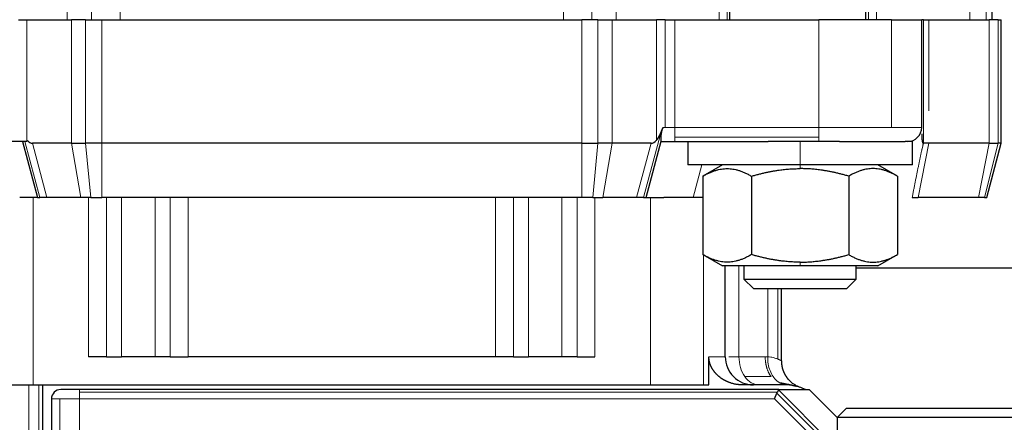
# Model space of a CAD drawing. Header units: inches. Extents: x 0 to 20790, y -12 to 14700.
# Tile 404 of 441: x 13677 to 13783, y 11832 to 11875. Entities that reach past the tile are written whole.
import ezdxf

# ---------------------------------------------------------------- set-up
doc = ezdxf.new("R2010")
doc.units = ezdxf.units.IN
doc.layers.add('1', color=7, linetype='Continuous', true_color=0xffffff)

msp = doc.modelspace()

# ---------------------------------------------------------------- linework, layer by layer
at = {"layer": '1', "color": 110, "linetype": 'Continuous', "lineweight": 13}
for p, q in [((13682.535, 12002.442), (13682.535, 11875.442)), ((13685.131, 11875.442), (13685.131, 12002.442)), ((13688.192, 12002.442), (13688.192, 11875.442)), ((13735.565, 12002.442), (13735.565, 11875.442)), ((13738.626, 11875.442), (13738.626, 12002.442)), ((13741.222, 12002.442), (13741.222, 11875.442)), ((13752.207, 12002.442), (13752.207, 11875.442)), ((13753.074, 11875.442), (13753.074, 12002.442)), ((13768.183, 11875.442), (13768.183, 12002.442)), ((13769.05, 11875.442), (13769.05, 12002.442)), ((13779.035, 12002.442), (13779.035, 11875.442)), ((13780.769, 11875.442), (13780.769, 12002.442)), ((13678.221, 11875.442), (13678.221, 11862.542)), ((13682.974, 11875.442), (13682.974, 11862.242)), ((13684.493, 11862.242), (13684.493, 11875.442)), ((13686.228, 11862.242), (13686.228, 11875.442)), ((13737.529, 11875.442), (13737.529, 11862.242)), ((13739.263, 11862.242), (13739.263, 11875.442)), ((13740.783, 11875.442), (13740.783, 11862.242)), ((13745.536, 11875.442), (13745.536, 11862.579)), ((13746.447, 11863.942), (13746.447, 11875.442)), ((13747.488, 11863.942), (13747.488, 11875.442)), ((13762.878, 11875.442), (13762.878, 11863.942)), ((13770.657, 11863.942), (13770.657, 11875.442)), ((13774.076, 11862.242), (13774.076, 11875.442)), ((13774.643, 11865.696), (13774.643, 11875.442)), ((13781.105, 11875.442), (13781.105, 11862.242)), ((13782.049, 11862.242), (13782.049, 11875.442)), ((13746.228, 11863.942), (13746.447, 11863.942)), ((13747.488, 11863.942), (13746.447, 11863.942)), ((13762.878, 11863.942), (13747.488, 11863.942)), ((13747.488, 11863.942), (13747.488, 11862.881)), ((13762.878, 11863.942), (13770.657, 11863.942)), ((13762.878, 11863.942), (13762.878, 11862.881)), ((13773.878, 11863.942), (13770.657, 11863.942)), ((13746.028, 11863.452), (13744.15, 11856.442)), ((13762.878, 11862.881), (13747.488, 11862.881)), ((13747.488, 11862.881), (13747.488, 11862.442)), ((13762.878, 11862.442), (13762.878, 11862.881)), ((13679.607, 11856.442), (13677.999, 11862.442)), ((13680.354, 11856.442), (13678.8, 11862.242)), ((13683.985, 11856.442), (13682.974, 11862.242)), ((13684.493, 11862.242), (13685.032, 11856.442)), ((13686.228, 11856.442), (13686.228, 11862.242)), ((13737.529, 11862.242), (13737.529, 11856.442)), ((13739.263, 11862.242), (13738.724, 11856.442)), ((13739.771, 11856.442), (13740.783, 11862.242)), ((13743.402, 11856.442), (13744.956, 11862.242)), ((13760.878, 11859.942), (13760.878, 11862.442)), ((13773.484, 11856.442), (13774.643, 11862.242)), ((13774.076, 11862.242), (13773.857, 11861.365)), ((13779.946, 11856.442), (13781.105, 11862.242)), ((13782.049, 11862.242), (13780.597, 11856.442)), ((13749.438, 11856.442), (13750.376, 11859.942)), ((13760.878, 11859.536), (13760.878, 11859.942)), ((13678.878, 11836.442), (13678.878, 11856.442)), ((13684.807, 11839.442), (13684.807, 11856.442)), ((13686.721, 11856.442), (13686.721, 11839.442)), ((13688.343, 11839.442), (13688.343, 11856.442)), ((13691.914, 11856.442), (13691.914, 11839.442)), ((13693.536, 11856.442), (13693.536, 11839.442)), ((13695.449, 11839.442), (13695.449, 11856.442)), ((13728.307, 11839.442), (13728.307, 11856.442)), ((13730.221, 11856.442), (13730.221, 11839.442)), ((13731.843, 11839.442), (13731.843, 11856.442)), ((13735.414, 11839.442), (13735.414, 11856.442)), ((13737.036, 11856.442), (13737.036, 11839.442)), ((13738.949, 11839.442), (13738.949, 11856.442)), ((13744.878, 11856.442), (13744.878, 11836.442)), ((13750.535, 11850.321), (13750.535, 11836.442)), ((13754.343, 11839.442), (13754.343, 11849.141)), ((13760.878, 11849.142), (13760.878, 11849.547)), ((13757.414, 11839.437), (13757.414, 11846.742)), ((13758.498, 11846.742), (13758.498, 11839.187)), ((13751.123, 11839.442), (13752.878, 11839.442)), ((13753.259, 11839.442), (13754.343, 11839.442)), ((13757.146, 11839.442), (13754.343, 11839.442)), ((13754.964, 11837.32), (13757.767, 11837.32)), ((13678.414, 11836.442), (13678.414, 11783.441)), ((13679.498, 11783.441), (13679.498, 11836.442)), ((13683.838, 11835.942), (13683.838, 11835.649)), ((13683.838, 11835.649), (13683.838, 11834.942)), ((13758.446, 11835.649), (13683.838, 11835.649)), ((13763.515, 11830.441), (13758.405, 11835.55)), ((13764.019, 11830.442), (13758.553, 11835.908)), ((13680.838, 11834.942), (13681.717, 11834.942)), ((13681.717, 11834.942), (13681.717, 11783.441)), ((13683.838, 11834.942), (13681.717, 11834.942)), ((13683.838, 11781.441), (13683.838, 11834.942)), ((13683.838, 11834.942), (13758.153, 11834.942)), ((13758.153, 11834.942), (13762.653, 11830.441))]:
    msp.add_line(p, q, dxfattribs=at)
at = {"layer": '1', "color": 2, "linetype": 'Continuous', "lineweight": 25}
for p, q in [((13753.378, 11875.442), (13753.378, 12002.442)), ((13767.878, 12002.442), (13767.878, 11875.442)), ((13781.378, 12002.442), (13781.378, 11875.442)), ((13677.309, 11875.442), (13678.221, 11875.442)), ((13678.221, 11875.442), (13682.974, 11875.442)), ((13684.493, 11875.442), (13682.974, 11875.442)), ((13684.493, 11875.442), (13686.228, 11875.442)), ((13686.228, 11875.442), (13737.529, 11875.442)), ((13739.263, 11875.442), (13737.529, 11875.442)), ((13739.263, 11875.442), (13740.783, 11875.442)), ((13740.783, 11875.442), (13745.536, 11875.442)), ((13746.447, 11875.442), (13745.536, 11875.442)), ((13746.447, 11875.442), (13747.488, 11875.442)), ((13747.488, 11875.442), (13762.878, 11875.442)), ((13770.657, 11875.442), (13762.878, 11875.442)), ((13770.657, 11875.442), (13773.878, 11875.442)), ((13774.076, 11875.442), (13773.878, 11875.442)), ((13773.878, 11863.942), (13773.878, 11875.442)), ((13774.076, 11875.442), (13774.643, 11875.442)), ((13774.643, 11875.442), (13781.105, 11875.442)), ((13782.049, 11875.442), (13781.105, 11875.442)), ((13782.049, 11875.442), (13782.378, 11875.442)), ((13782.378, 11862.242), (13782.378, 11875.442)), ((13677.735, 11862.442), (13679.342, 11856.442)), ((13682.974, 11862.242), (13678.8, 11862.242)), ((13682.974, 11862.242), (13684.493, 11862.242)), ((13686.228, 11862.242), (13684.493, 11862.242)), ((13737.529, 11862.242), (13686.228, 11862.242)), ((13737.529, 11862.242), (13739.263, 11862.242)), ((13740.783, 11862.242), (13739.263, 11862.242)), ((13744.956, 11862.242), (13740.783, 11862.242)), ((13744.414, 11856.442), (13746.029, 11862.469)), ((13746.022, 11862.442), (13747.488, 11862.442)), ((13747.488, 11862.442), (13757.451, 11862.442)), ((13748.878, 11862.442), (13748.878, 11859.942)), ((13760.878, 11862.442), (13757.451, 11862.442)), ((13765.073, 11862.442), (13760.878, 11862.442)), ((13765.073, 11862.442), (13772.121, 11862.442)), ((13772.878, 11862.442), (13772.121, 11862.442)), ((13772.878, 11859.942), (13772.878, 11862.442)), ((13774.048, 11862.242), (13774.076, 11862.242)), ((13774.643, 11862.242), (13774.076, 11862.242)), ((13781.105, 11862.242), (13774.643, 11862.242)), ((13780.824, 11856.442), (13782.378, 11862.242)), ((13781.105, 11862.242), (13782.049, 11862.242)), ((13782.378, 11862.242), (13782.049, 11862.242)), ((13760.878, 11859.942), (13748.878, 11859.942)), ((13752.578, 11859.942), (13750.483, 11858.732)), ((13772.878, 11859.942), (13760.878, 11859.942)), ((13771.273, 11858.732), (13769.178, 11859.942)), ((13750.483, 11858.732), (13750.483, 11850.351)), ((13755.681, 11858.732), (13755.681, 11850.351)), ((13766.076, 11858.732), (13766.076, 11850.351)), ((13771.273, 11858.732), (13771.273, 11850.351)), ((13679.342, 11856.442), (13677.442, 11856.442)), ((13679.342, 11856.442), (13679.607, 11856.442)), ((13680.354, 11856.442), (13679.607, 11856.442)), ((13683.985, 11856.442), (13680.354, 11856.442)), ((13685.032, 11856.442), (13683.985, 11856.442)), ((13685.032, 11856.442), (13686.228, 11856.442)), ((13737.529, 11856.442), (13686.228, 11856.442)), ((13738.724, 11856.442), (13737.529, 11856.442)), ((13738.724, 11856.442), (13739.771, 11856.442)), ((13743.402, 11856.442), (13739.771, 11856.442)), ((13744.15, 11856.442), (13743.402, 11856.442)), ((13744.15, 11856.442), (13744.414, 11856.442)), ((13744.414, 11856.442), (13746.315, 11856.442)), ((13750.535, 11856.442), (13746.315, 11856.442)), ((13772.86, 11856.442), (13773.484, 11856.442)), ((13779.946, 11856.442), (13773.484, 11856.442)), ((13780.597, 11856.442), (13779.946, 11856.442)), ((13780.597, 11856.442), (13780.824, 11856.442)), ((13750.483, 11850.351), (13752.578, 11849.142)), ((13769.178, 11849.142), (13771.273, 11850.351)), ((13760.878, 11849.142), (13752.578, 11849.142)), ((13752.878, 11839.442), (13752.878, 11849.141)), ((13754.878, 11849.142), (13754.878, 11847.742)), ((13769.178, 11849.142), (13760.878, 11849.142)), ((13766.878, 11847.742), (13766.878, 11849.142)), ((13766.878, 11848.942), (13787.338, 11848.942)), ((13754.878, 11847.742), (13766.878, 11847.742)), ((13755.878, 11846.742), (13754.878, 11847.742)), ((13755.878, 11846.742), (13765.878, 11846.742)), ((13758.878, 11839.003), (13758.878, 11846.742)), ((13766.878, 11847.742), (13765.878, 11846.742)), ((13686.721, 11839.442), (13684.807, 11839.442)), ((13686.721, 11839.442), (13688.343, 11839.442)), ((13691.914, 11839.442), (13688.343, 11839.442)), ((13693.536, 11839.442), (13691.914, 11839.442)), ((13693.536, 11839.442), (13695.449, 11839.442)), ((13728.307, 11839.442), (13695.449, 11839.442)), ((13730.221, 11839.442), (13728.307, 11839.442)), ((13730.221, 11839.442), (13731.843, 11839.442)), ((13735.414, 11839.442), (13731.843, 11839.442)), ((13737.036, 11839.442), (13735.414, 11839.442)), ((13737.036, 11839.442), (13738.949, 11839.442)), ((13751.123, 11836.442), (13751.123, 11839.442)), ((13673.222, 11836.442), (13678.878, 11836.442)), ((13678.878, 11836.442), (13744.878, 11836.442)), ((13679.878, 11836.442), (13679.878, 11783.442)), ((13744.878, 11836.442), (13750.535, 11836.442)), ((13750.535, 11836.442), (13751.123, 11836.442)), ((13759.267, 11836.442), (13754.676, 11836.442)), ((13683.838, 11835.942), (13681.838, 11835.942)), ((13758.617, 11835.942), (13683.838, 11835.942)), ((13758.153, 11834.942), (13758.405, 11835.55)), ((13758.405, 11835.55), (13758.446, 11835.649)), ((13758.553, 11835.908), (13758.446, 11835.649)), ((13758.617, 11835.942), (13761.838, 11835.942)), ((13761.447, 11835.942), (13761.181, 11836.061)), ((13761.838, 11835.942), (13764.838, 11832.942)), ((13680.838, 11834.942), (13680.838, 11783.441)), ((13765.838, 11833.942), (13764.838, 11832.942)), ((13765.838, 11833.942), (13788.496, 11833.942)), ((13764.838, 11832.942), (13764.838, 11830.442)), ((13788.87, 11832.942), (13764.838, 11832.942))]:
    msp.add_line(p, q, dxfattribs=at)
for centre, radius, start, end in [((13772.378, 11863.942), 1.5, 315, 0), ((13772.378, 11863.942), 1.5, 270, 315), ((13755.878, 11839.442), 3, 179.99955, 225), ((13755.878, 11839.442), 3, 225, 270), ((13759.267, 11831.442), 5, 67.5, 90), ((13681.838, 11834.942), 1, 135, 180), ((13681.838, 11834.942), 1, 90, 135)]:
    msp.add_arc(centre, radius, start, end, dxfattribs=at)
for centre, major_axis, ratio, start_param, end_param in [((13677.788, 11873.833), (-1.053, 11.589), 0.1963406, 2.8995969, 3.1237606), ((13745.968, 11873.833), (1.053, 11.589), 0.1963406, 3.1594247, 3.4014759), ((13759.617, 11834.942), (-1.054, 0.981), 0.1826758, 6.089387, 6.3511864)]:
    msp.add_ellipse(centre, major_axis=major_axis, ratio=ratio, start_param=start_param, end_param=end_param, dxfattribs=at)
at = {"layer": '1', "color": 110, "linetype": 'Continuous', "lineweight": 13}
for major_axis, start_param, end_param in [((0, -3), 4.712389, 5.4977871), ((0, 3), 2.3561945, 3.1415927)]:
    msp.add_ellipse((13756.464, 11839.442), major_axis=major_axis, ratio=0.7071068, start_param=start_param, end_param=end_param, dxfattribs=at)
at = {"layer": '1', "color": 2, "linetype": 'Continuous', "lineweight": 25}
for points, degree, knots in [([(13746.028, 11863.452), (13746.039, 11863.476), (13746.05, 11863.501), (13746.118, 11863.662), (13746.174, 11863.8), (13746.228, 11863.942)], 3, [0, 0, 0, 0, 0.1530175, 0.1530175, 1, 1, 1, 1]), ([(13746.029, 11862.469), (13746.03, 11862.47), (13746.03, 11862.473), (13746.031, 11862.477), (13746.032, 11862.481), (13746.033, 11862.485), (13746.033, 11862.49), (13746.034, 11862.495), (13746.035, 11862.5), (13746.035, 11862.505), (13746.036, 11862.51), (13746.036, 11862.516), (13746.036, 11862.522), (13746.037, 11862.528), (13746.037, 11862.535), (13746.037, 11862.541), (13746.037, 11862.548), (13746.038, 11862.555), (13746.038, 11862.562), (13746.038, 11862.569), (13746.038, 11862.577), (13746.038, 11862.585), (13746.038, 11862.593), (13746.038, 11862.601), (13746.038, 11862.61), (13746.038, 11862.618), (13746.037, 11862.627), (13746.037, 11862.636), (13746.037, 11862.646), (13746.037, 11862.655), (13746.036, 11862.684), (13746.034, 11862.736), (13746.032, 11862.816), (13746.031, 11862.902), (13746.032, 11862.998), (13746.035, 11863.101), (13746.044, 11863.212), (13746.058, 11863.327), (13746.075, 11863.425), (13746.092, 11863.506), (13746.107, 11863.568), (13746.124, 11863.631), (13746.14, 11863.685), (13746.153, 11863.729), (13746.164, 11863.764), (13746.176, 11863.799), (13746.188, 11863.834), (13746.201, 11863.87), (13746.215, 11863.906), (13746.224, 11863.93), (13746.228, 11863.942)], 3, [0, 0, 0, 0, 0.0092075, 0.0184041, 0.027591, 0.0367689, 0.045939, 0.0551022, 0.0642594, 0.0734117, 0.08256, 0.0917054, 0.1008488, 0.1099912, 0.1191336, 0.128277, 0.1374224, 0.1465707, 0.155723, 0.1648802, 0.1740433, 0.1832134, 0.1923913, 0.2015781, 0.2107747, 0.2199821, 0.2292013, 0.2384333, 0.2476789, 0.2569392, 0.2662151, 0.33083, 0.3934493, 0.4544502, 0.5142406, 0.5783641, 0.639584, 0.6987128, 0.7566512, 0.7868333, 0.8171471, 0.8473814, 0.8781667, 0.8948505, 0.9117472, 0.9288738, 0.9462469, 0.9638823, 0.9817952, 1, 1, 1, 1]), ([(13678.265, 11862.532), (13678.266, 11862.531), (13678.267, 11862.529), (13678.268, 11862.527), (13678.27, 11862.524), (13678.271, 11862.522), (13678.272, 11862.518), (13678.273, 11862.514), (13678.274, 11862.51), (13678.274, 11862.504), (13678.272, 11862.495), (13678.266, 11862.485), (13678.254, 11862.473), (13678.24, 11862.464), (13678.226, 11862.458), (13678.213, 11862.453), (13678.199, 11862.449), (13678.185, 11862.446), (13678.169, 11862.443), (13678.154, 11862.442), (13678.143, 11862.442), (13678.137, 11862.442)], 3, [0, 0, 0, 0, 0.0097483, 0.0189577, 0.0276862, 0.0360022, 0.0439845, 0.0655467, 0.0762347, 0.0873356, 0.1264123, 0.1764229, 0.2654211, 0.3784762, 0.4559436, 0.5369689, 0.6216985, 0.7102609, 0.8027682, 0.899319, 1, 1, 1, 1]), ([(13745.536, 11862.579), (13745.539, 11862.583), (13745.545, 11862.59), (13745.555, 11862.602), (13745.565, 11862.613), (13745.574, 11862.625), (13745.584, 11862.638), (13745.594, 11862.65), (13745.604, 11862.663), (13745.614, 11862.677), (13745.624, 11862.691), (13745.634, 11862.705), (13745.644, 11862.719), (13745.654, 11862.734), (13745.664, 11862.749), (13745.674, 11862.765), (13745.685, 11862.781), (13745.695, 11862.797), (13745.705, 11862.814), (13745.716, 11862.831), (13745.726, 11862.848), (13745.737, 11862.866), (13745.747, 11862.884), (13745.758, 11862.902), (13745.769, 11862.921), (13745.779, 11862.94), (13745.79, 11862.96), (13745.801, 11862.98), (13745.812, 11863), (13745.823, 11863.02), (13745.834, 11863.041), (13745.845, 11863.063), (13745.856, 11863.084), (13745.867, 11863.106), (13745.878, 11863.129), (13745.89, 11863.151), (13745.901, 11863.174), (13745.912, 11863.198), (13745.924, 11863.222), (13745.935, 11863.246), (13745.947, 11863.27), (13745.958, 11863.295), (13745.97, 11863.32), (13745.981, 11863.346), (13745.993, 11863.372), (13746.005, 11863.398), (13746.017, 11863.425), (13746.025, 11863.443), (13746.028, 11863.452)], 3, [0, 0, 0, 0, 0.0156161, 0.03147, 0.0475651, 0.0639049, 0.0804926, 0.0973312, 0.1144237, 0.1317729, 0.1493815, 0.167252, 0.185387, 0.2037887, 0.2224595, 0.2414015, 0.2606167, 0.2801071, 0.2998747, 0.3199212, 0.3402484, 0.3608579, 0.3817514, 0.4029305, 0.4243965, 0.4461509, 0.468195, 0.4905303, 0.5131578, 0.536079, 0.5592948, 0.5828065, 0.6066151, 0.6307216, 0.6551271, 0.6798325, 0.7048388, 0.7301468, 0.7557575, 0.7816716, 0.8078899, 0.8344133, 0.8612425, 0.8883782, 0.9158212, 0.943572, 0.9716314, 1, 1, 1, 1]), ([(13773.878, 11863.27), (13773.878, 11863.258), (13773.878, 11863.235), (13773.879, 11863.201), (13773.879, 11863.168), (13773.879, 11863.135), (13773.88, 11863.102), (13773.881, 11863.071), (13773.881, 11863.04), (13773.882, 11863.009), (13773.883, 11862.979), (13773.884, 11862.95), (13773.885, 11862.921), (13773.887, 11862.893), (13773.888, 11862.866), (13773.89, 11862.839), (13773.891, 11862.812), (13773.893, 11862.787), (13773.895, 11862.762), (13773.897, 11862.737), (13773.899, 11862.713), (13773.901, 11862.69), (13773.903, 11862.667), (13773.906, 11862.645), (13773.908, 11862.624), (13773.91, 11862.603), (13773.913, 11862.582), (13773.916, 11862.563), (13773.918, 11862.544), (13773.921, 11862.525), (13773.924, 11862.507), (13773.927, 11862.49), (13773.93, 11862.473), (13773.933, 11862.457), (13773.936, 11862.447), (13773.937, 11862.442)], 3, [0, 0, 0, 0, 0.0387639, 0.0769793, 0.1146472, 0.1517692, 0.1883466, 0.2243809, 0.2598735, 0.2948262, 0.3292406, 0.3631184, 0.3964615, 0.4292719, 0.4615515, 0.4933025, 0.5245272, 0.5552279, 0.585407, 0.6150673, 0.6442114, 0.6728422, 0.7009629, 0.7285766, 0.7556867, 0.7822969, 0.808411, 0.8340329, 0.859167, 0.8838177, 0.9079899, 0.9316887, 0.9549195, 0.9776878, 1, 1, 1, 1]), ([(13678.137, 11862.442), (13677.846, 11862.442), (13677.655, 11862.442), (13677.38, 11862.442), (13676.932, 11862.442), (13676.614, 11862.442), (13676.431, 11862.442), (13676.318, 11862.442), (13676.267, 11862.442)], 2, [0, 0, 0, 0.2857143, 0.2857143, 0.5714286, 0.7857143, 0.8928571, 0.9464286, 1, 1, 1]), ([(13773.937, 11862.442), (13773.938, 11862.438), (13773.939, 11862.43), (13773.942, 11862.418), (13773.945, 11862.407), (13773.948, 11862.396), (13773.95, 11862.386), (13773.953, 11862.376), (13773.956, 11862.366), (13773.959, 11862.356), (13773.962, 11862.347), (13773.965, 11862.339), (13773.969, 11862.331), (13773.972, 11862.323), (13773.975, 11862.315), (13773.978, 11862.308), (13773.981, 11862.301), (13773.985, 11862.295), (13773.988, 11862.289), (13773.992, 11862.283), (13773.995, 11862.278), (13773.999, 11862.273), (13774.002, 11862.268), (13774.006, 11862.264), (13774.009, 11862.26), (13774.013, 11862.256), (13774.017, 11862.253), (13774.02, 11862.251), (13774.024, 11862.248), (13774.028, 11862.246), (13774.032, 11862.244), (13774.036, 11862.243), (13774.04, 11862.242), (13774.044, 11862.242), (13774.046, 11862.242), (13774.048, 11862.242)], 3, [0, 0, 0, 0, 0.037567, 0.0745658, 0.1110041, 0.1468898, 0.1822312, 0.2170373, 0.251317, 0.28508, 0.3183364, 0.3510966, 0.3833717, 0.4151731, 0.4465129, 0.4774036, 0.5078583, 0.5378907, 0.5675151, 0.5967463, 0.6255998, 0.6540917, 0.6822387, 0.7100581, 0.7375679, 0.7647867, 0.7917335, 0.8184282, 0.844891, 0.8711429, 0.8972051, 0.9230994, 0.9488482, 0.9744741, 1, 1, 1, 1]), ([(13754.676, 11836.442), (13754.033, 11836.442), (13753.115, 11836.756), (13752.544, 11837.061), (13752.036, 11837.46), (13751.609, 11837.943), (13751.294, 11838.505), (13751.124, 11839.12), (13751.123, 11839.442)], 2, [0, 0, 0, 0.25, 0.375, 0.5, 0.625, 0.75, 0.875, 1, 1, 1]), ([(13760.899, 11836.168), (13760.509, 11836.302), (13759.966, 11836.627), (13759.555, 11837.094), (13759.435, 11837.263)], 3, [0, 0, 0, 0, 0.6666661, 1, 1, 1, 1])]:
    msp.add_open_spline(points, degree=degree, knots=knots, dxfattribs=at)
at = {"layer": '1', "color": 110, "linetype": 'Continuous', "lineweight": 13}
for points in [[(13773.857, 11861.365), (13773.92, 11861.658), (13773.983, 11861.95), (13774.048, 11862.242)], [(13757.414, 11839.437), (13757.325, 11839.44), (13757.235, 11839.442), (13757.146, 11839.442)], [(13759.435, 11836.439), (13759.07, 11836.451), (13758.351, 11836.747), (13757.58, 11837.891), (13757.405, 11838.922), (13757.414, 11839.437)]]:
    msp.add_open_spline(points, degree=3, dxfattribs=at)
for points, knots in [([(13773.857, 11861.365), (13773.844, 11861.308), (13773.819, 11861.193), (13773.782, 11861.019), (13773.745, 11860.844), (13773.708, 11860.667), (13773.67, 11860.489), (13773.632, 11860.31), (13773.595, 11860.13), (13773.557, 11859.948), (13773.519, 11859.764), (13773.481, 11859.58), (13773.443, 11859.394), (13773.404, 11859.207), (13773.366, 11859.018), (13773.328, 11858.828), (13773.289, 11858.636), (13773.25, 11858.444), (13773.212, 11858.249), (13773.173, 11858.054), (13773.134, 11857.857), (13773.095, 11857.659), (13773.056, 11857.459), (13773.017, 11857.258), (13772.978, 11857.056), (13772.939, 11856.852), (13772.9, 11856.647), (13772.874, 11856.51), (13772.86, 11856.442)], [0, 0, 0, 0, 0.0350121, 0.0703004, 0.1058646, 0.1417049, 0.1778213, 0.2142137, 0.250882, 0.2878264, 0.3250468, 0.3625431, 0.4003153, 0.4383635, 0.4766876, 0.5152876, 0.5541635, 0.5933152, 0.6327427, 0.6724461, 0.7124253, 0.7526802, 0.793211, 0.8340174, 0.8750995, 0.9164574, 0.9580909, 1, 1, 1, 1]), ([(13758.498, 11839.187), (13758.411, 11839.223), (13758.192, 11839.305), (13757.816, 11839.399), (13757.529, 11839.431), (13757.414, 11839.437)], [0, 0, 0, 0, 0.349512, 0.7498123, 1, 1, 1, 1]), ([(13758.498, 11839.187), (13758.502, 11839.185), (13758.512, 11839.181), (13758.525, 11839.175), (13758.539, 11839.17), (13758.551, 11839.164), (13758.564, 11839.159), (13758.576, 11839.154), (13758.588, 11839.148), (13758.599, 11839.143), (13758.611, 11839.138), (13758.621, 11839.133), (13758.632, 11839.129), (13758.642, 11839.124), (13758.652, 11839.119), (13758.661, 11839.115), (13758.67, 11839.11), (13758.679, 11839.106), (13758.688, 11839.102), (13758.696, 11839.098), (13758.704, 11839.094), (13758.712, 11839.09), (13758.72, 11839.087), (13758.727, 11839.083), (13758.734, 11839.079), (13758.741, 11839.076), (13758.748, 11839.073), (13758.754, 11839.07), (13758.76, 11839.066), (13758.766, 11839.063), (13758.771, 11839.061), (13758.777, 11839.058), (13758.785, 11839.054), (13758.795, 11839.048), (13758.807, 11839.042), (13758.818, 11839.037), (13758.828, 11839.031), (13758.837, 11839.026), (13758.845, 11839.022), (13758.852, 11839.018), (13758.859, 11839.015), (13758.864, 11839.012), (13758.869, 11839.009), (13758.872, 11839.007), (13758.875, 11839.005), (13758.877, 11839.004), (13758.878, 11839.004), (13758.878, 11839.004), (13758.878, 11839.003)], [0, 0, 0, 0, 0.0190649, 0.0379441, 0.0566377, 0.0751458, 0.0934683, 0.1116053, 0.1295569, 0.1473231, 0.164904, 0.1822995, 0.1995097, 0.2165347, 0.2333745, 0.2500291, 0.2664987, 0.2827833, 0.2988829, 0.3147975, 0.3305273, 0.3460723, 0.3614325, 0.3766081, 0.391599, 0.4064054, 0.4210274, 0.4354649, 0.4497181, 0.4637871, 0.477672, 0.4913728, 0.5048896, 0.5402191, 0.5752813, 0.6100774, 0.6446087, 0.6788765, 0.7128822, 0.7466273, 0.780113, 0.8133409, 0.8463125, 0.8790293, 0.9114929, 0.9437049, 0.9756668, 1, 1, 1, 1])]:
    msp.add_open_spline(points, degree=3, knots=knots, dxfattribs=at)
at = {"layer": '1', "color": 2, "linetype": 'Continuous', "lineweight": 25}
for points, weights, degree in [([(13750.483, 11858.732), (13753.082, 11860.232), (13755.681, 11858.732)], [1, 1.15470053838, 1], 2), ([(13755.681, 11858.732), (13758.466, 11859.536), (13760.878, 11859.536)], [1, 1.07735026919, 1.07735026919], 2), ([(13766.076, 11858.732), (13763.291, 11859.536), (13760.878, 11859.536)], [1, 1.07735026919, 1.07735026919], 2), ([(13771.273, 11858.732), (13768.675, 11860.232), (13766.076, 11858.732)], [1, 1.15470053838, 1], 2), ([(13755.681, 11850.351), (13753.082, 11848.851), (13750.483, 11850.351)], [1, 1.15470053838, 1], 2), ([(13760.878, 11849.547), (13758.466, 11849.547), (13755.681, 11850.351)], [1.07735026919, 1.07735026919, 1], 2), ([(13760.878, 11849.547), (13763.291, 11849.547), (13766.076, 11850.351)], [1.07735026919, 1.07735026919, 1], 2), ([(13766.076, 11850.351), (13768.675, 11848.851), (13771.273, 11850.351)], [1, 1.15470053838, 1], 2), ([(13758.878, 11839.003), (13758.878, 11838.374), (13759.07, 11837.775), (13759.435, 11837.262)], [1, 0.968307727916, 0.968307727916, 1], 3)]:
    msp.add_rational_spline(points, weights, degree=degree, dxfattribs=at)
at = {"layer": '1', "color": 110, "linetype": 'Continuous', "lineweight": 13}
msp.add_rational_spline([(13757.767, 11837.32), (13757.364, 11837.89), (13757.146, 11838.635), (13757.146, 11839.442)], [1, 0.949253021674, 0.949253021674, 1], degree=3, dxfattribs=at)
at = {"layer": '1', "color": 2, "linetype": 'Continuous', "lineweight": 25}
msp.add_open_spline([(13758.643, 11836.687), (13759.809, 11836.481), (13760.522, 11836.282)], degree=2, dxfattribs=at)

doc.saveas('drawing.dxf')
